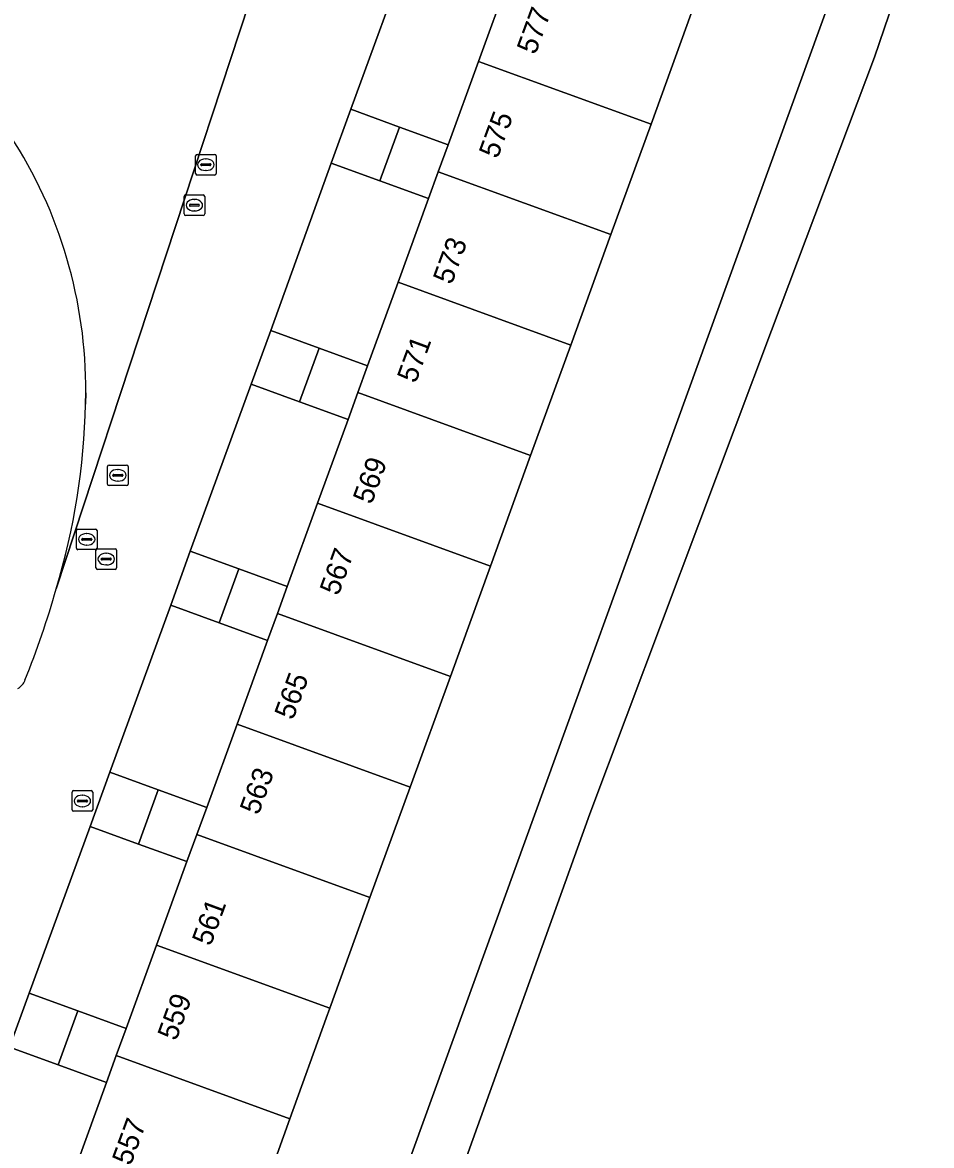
# Model space of a CAD drawing. Extents: x 155275 to 156265, y 382654 to 383635.
# Drawn here: x 155790.1 to 155834.1, y 383458.9 to 383513.4 of the extents above; entities that cross this region are included whole.
import ezdxf

# ---------------------------------------------------------------- set-up
doc = ezdxf.new("R2010")
doc.units = 0
for name, color, linetype in [('IMGEO_Brandkraan', 7, 'Continuous'), ('IMGEO_Erf', 7, 'Continuous'), ('IMGEO_Groenvoorziening', 7, 'Continuous'), ('IMGEO_Kolk', 7, 'Continuous'), ('IMGEO_Meer_plas_ven_vijver', 7, 'Continuous'), ('IMGEO_Oever', 7, 'Continuous'), ('IMGEO_Pand', 7, 'Continuous'), ('IMGEO_Pand_nummerreeks', 7, 'Continuous'), ('IMGEO_Rijbaan_lokaal_open', 7, 'Continuous'), ('IMGEO_Rioolput', 7, 'Continuous')]:
    doc.layers.add(name, color=color, linetype=linetype)

msp = doc.modelspace()

# ---------------------------------------------------------------- linework, layer by layer
at = {"layer": 'IMGEO_Brandkraan'}
for p, q in [((155792.473, 383475.2), (155792.473, 383476.052)), ((155792.548, 383476.126), (155793.4, 383476.126)), ((155792.961, 383475.906), (155792.986, 383475.906)), ((155793.474, 383476.052), (155793.474, 383475.2)), ((155792.732, 383475.62), (155792.732, 383475.632)), ((155793.17, 383475.583), (155792.772, 383475.583)), ((155792.775, 383475.669), (155793.173, 383475.669)), ((155792.984, 383475.346), (155792.959, 383475.346)), ((155793.216, 383475.632), (155793.216, 383475.62)), ((155793.4, 383475.126), (155792.548, 383475.126))]:
    msp.add_line(p, q, dxfattribs=at)
for points in [[(155792.473, 383475.2), (155792.473, 383476.052)], [(155792.548, 383476.126), (155793.4, 383476.126)], [(155793.474, 383476.052), (155793.474, 383475.2)], [(155793.4, 383475.126), (155792.548, 383475.126)]]:
    msp.add_lwpolyline(points, dxfattribs=at)
for centre, radius, start, end in [((155792.55, 383476.05), 0.0765, 91.552, 178.448), ((155792.55, 383476.05), 0.0765, 91.552, 178.448), ((155793.398, 383476.05), 0.0765, 1.552, 88.448), ((155793.398, 383476.05), 0.0765, 1.552, 88.448), ((155792.772, 383475.629), 0.0403, 85.8775, 175.7526), ((155792.769, 383475.619), 0.0366, 178.938, 274.7102), ((155793.173, 383475.626), 0.043, 264.8664, 352.4533), ((155793.177, 383475.631), 0.0386, 1.7309, 96.639), ((155792.55, 383475.202), 0.0765, 181.552, 268.448), ((155792.55, 383475.202), 0.0765, 181.552, 268.448), ((155793.398, 383475.202), 0.0765, 271.552, 358.448), ((155793.398, 383475.202), 0.0765, 271.552, 358.448)]:
    msp.add_arc(centre, radius, start, end, dxfattribs=at)
for centre, major_axis, ratio, start_param, end_param in [((155792.96, 383475.626), (-0.387, 0.002), 0.722429, 4.712389, 7.853982), ((155792.985, 383475.626), (-0.39, 0.002), 0.717154, 1.570796, 4.712389)]:
    msp.add_ellipse(centre, major_axis=major_axis, ratio=ratio, start_param=start_param, end_param=end_param, dxfattribs=at)
at = {"layer": 'IMGEO_Erf'}
for points in [[(155834.138, 383528.04), (155828.406, 383530.071), (155826.386, 383524.513), (155824.439, 383519.156), (155822.492, 383513.799), (155820.545, 383508.442), (155818.599, 383503.086), (155816.651, 383497.727), (155814.704, 383492.369), (155812.759, 383487.018), (155810.814, 383481.667), (155808.865, 383476.303), (155806.916, 383470.94), (155804.969, 383465.583), (155804.794, 383465.102), (155803.038, 383460.22), (155801.109, 383454.856), (155798.842, 383448.557), (155799.972, 383448.148), (155801.07, 383447.75), (155799.575, 383443.694), (155800.366, 383442.462), (155802.044, 383439.848), (155802.128, 383439.717)], [(155813.653, 383515.539), (155811.298, 383516.399), (155808.943, 383517.259), (155805.986, 383509.162), (155808.346, 383508.301), (155810.703, 383507.44), (155812.176, 383511.484)], [(155809.752, 383504.828), (155807.393, 383505.69), (155805.033, 383506.551), (155802.104, 383498.44), (155804.453, 383497.584), (155806.802, 383496.728), (155808.275, 383500.772)], [(155805.85, 383494.116), (155803.501, 383494.972), (155801.152, 383495.828), (155798.205, 383487.738), (155800.554, 383486.882), (155802.903, 383486.026), (155804.374, 383490.065)], [(155801.952, 383483.414), (155799.603, 383484.27), (155797.254, 383485.125), (155794.304, 383477.026), (155796.652, 383476.171), (155799.002, 383475.315), (155800.473, 383479.353)], [(155798.043, 383472.684), (155795.694, 383473.54), (155793.345, 383474.395), (155790.398, 383466.305), (155792.748, 383465.449), (155795.096, 383464.594), (155796.568, 383468.636)], [(155794.142, 383461.972), (155791.792, 383462.828), (155789.443, 383463.684), (155787.734, 383459.039), (155799.563, 383441.901), (155800.366, 383442.462), (155799.575, 383443.694), (155798.819, 383444.792), (155798.769, 383444.864), (155797.945, 383446.061), (155791.667, 383455.179), (155792.668, 383457.927)]]:
    msp.add_lwpolyline(points, close=True, dxfattribs=at)
at = {"layer": 'IMGEO_Groenvoorziening'}
msp.add_lwpolyline([(155793.126, 383494.87), (155793.131, 383495.053), (155793.134, 383495.237), (155793.136, 383495.42)], dxfattribs=at)
for centre, radius, start, end in [((155770.607, 383495.584), 22.53, 359.5837, 33.1018), ((155759.436, 383495.621), 33.699, 343.2583, 358.7228), ((155749.822, 383497.758), 43.526, 338.0455, 344.2098), ((155789.481, 383481.741), 0.756, 298.8989, 340.2247)]:
    msp.add_arc(centre, radius, start, end, dxfattribs=at)
at = {"layer": 'IMGEO_Kolk'}
for p, q in [((155798.459, 383506.048), (155798.459, 383506.9)), ((155798.534, 383506.974), (155799.386, 383506.974)), ((155799.46, 383506.9), (155799.46, 383506.048)), ((155798.718, 383506.468), (155798.718, 383506.48)), ((155799.156, 383506.431), (155798.758, 383506.431)), ((155798.761, 383506.517), (155799.159, 383506.517)), ((155798.947, 383506.754), (155798.972, 383506.754)), ((155799.202, 383506.48), (155799.202, 383506.468)), ((155799.386, 383505.974), (155798.534, 383505.974)), ((155798.97, 383506.194), (155798.945, 383506.194)), ((155792.684, 383487.884), (155792.684, 383488.736)), ((155792.759, 383488.81), (155793.611, 383488.81)), ((155792.986, 383488.353), (155793.384, 383488.353)), ((155793.172, 383488.59), (155793.197, 383488.59)), ((155793.685, 383488.736), (155793.685, 383487.884)), ((155793.611, 383487.81), (155792.759, 383487.81)), ((155792.943, 383488.304), (155792.943, 383488.316)), ((155793.381, 383488.267), (155792.983, 383488.267)), ((155793.195, 383488.03), (155793.17, 383488.03)), ((155793.427, 383488.316), (155793.427, 383488.304))]:
    msp.add_line(p, q, dxfattribs=at)
for points in [[(155798.459, 383506.048), (155798.459, 383506.9)], [(155798.534, 383506.974), (155799.386, 383506.974)], [(155799.46, 383506.9), (155799.46, 383506.048)], [(155799.386, 383505.974), (155798.534, 383505.974)], [(155792.684, 383487.884), (155792.684, 383488.736)], [(155792.759, 383488.81), (155793.611, 383488.81)], [(155793.685, 383488.736), (155793.685, 383487.884)], [(155793.611, 383487.81), (155792.759, 383487.81)]]:
    msp.add_lwpolyline(points, dxfattribs=at)
for centre, radius, start, end in [((155798.536, 383506.898), 0.0765, 91.552, 178.448), ((155798.536, 383506.898), 0.0765, 91.552, 178.448), ((155799.384, 383506.898), 0.0765, 1.552, 88.448), ((155799.384, 383506.898), 0.0765, 1.552, 88.448), ((155798.758, 383506.477), 0.0403, 85.8775, 175.7526), ((155798.755, 383506.467), 0.0366, 178.938, 274.7102), ((155799.159, 383506.474), 0.043, 264.8664, 352.4533), ((155799.163, 383506.479), 0.0386, 1.7309, 96.639), ((155798.536, 383506.05), 0.0765, 181.552, 268.448), ((155798.536, 383506.05), 0.0765, 181.552, 268.448), ((155799.384, 383506.05), 0.0765, 271.552, 358.448), ((155799.384, 383506.05), 0.0765, 271.552, 358.448), ((155792.761, 383488.734), 0.0765, 91.552, 178.448), ((155792.761, 383488.734), 0.0765, 91.552, 178.448), ((155792.983, 383488.313), 0.0403, 85.8775, 175.7526), ((155793.388, 383488.315), 0.0386, 1.7309, 96.639), ((155793.609, 383488.734), 0.0765, 1.552, 88.448), ((155793.609, 383488.734), 0.0765, 1.552, 88.448), ((155792.761, 383487.886), 0.0765, 181.552, 268.448), ((155792.761, 383487.886), 0.0765, 181.552, 268.448), ((155792.98, 383488.303), 0.0366, 178.938, 274.7102), ((155793.384, 383488.31), 0.043, 264.8664, 352.4533), ((155793.609, 383487.886), 0.0765, 271.552, 358.448), ((155793.609, 383487.886), 0.0765, 271.552, 358.448)]:
    msp.add_arc(centre, radius, start, end, dxfattribs=at)
for centre, major_axis, ratio, start_param, end_param in [((155798.946, 383506.474), (-0.387, 0.002), 0.722429, 4.712389, 7.853982), ((155798.971, 383506.474), (-0.39, 0.002), 0.717154, 1.570796, 4.712389), ((155793.171, 383488.31), (-0.387, 0.002), 0.722429, 4.712389, 7.853982), ((155793.196, 383488.31), (-0.39, 0.002), 0.717154, 1.570796, 4.712389)]:
    msp.add_ellipse(centre, major_axis=major_axis, ratio=ratio, start_param=start_param, end_param=end_param, dxfattribs=at)
at = {"layer": 'IMGEO_Meer_plas_ven_vijver'}
msp.add_lwpolyline([(155832.532, 383515.106), (155831.377, 383511.689), (155826.387, 383498.439), (155817.567, 383475.003), (155810.94, 383456.516)], dxfattribs=at)
at = {"layer": 'IMGEO_Oever'}
msp.add_lwpolyline([(155834.138, 383528.04), (155802.128, 383439.717), (155802.044, 383439.848), (155801.722, 383438.959), (155801.973, 383438.955), (155802.639, 383439.172), (155803.541, 383439.534), (155804.583, 383440.594), (155809.395, 383452.096), (155810.94, 383456.516), (155817.567, 383475.003), (155826.387, 383498.439), (155831.377, 383511.689), (155832.532, 383515.106)], dxfattribs=at)
at = {"layer": 'IMGEO_Pand'}
for points in [[(155822.492, 383513.799), (155814.129, 383516.845), (155813.653, 383515.539), (155812.176, 383511.484), (155820.545, 383508.442)], [(155820.545, 383508.442), (155812.176, 383511.484), (155810.703, 383507.44), (155810.228, 383506.134), (155818.599, 383503.086)], [(155808.346, 383508.301), (155805.986, 383509.162), (155805.033, 383506.551), (155807.393, 383505.69)], [(155810.703, 383507.44), (155808.346, 383508.301), (155807.393, 383505.69), (155809.752, 383504.828), (155810.228, 383506.134)], [(155818.599, 383503.086), (155810.228, 383506.134), (155809.752, 383504.828), (155808.275, 383500.772), (155816.651, 383497.727)], [(155816.651, 383497.727), (155808.275, 383500.772), (155806.802, 383496.728), (155806.326, 383495.422), (155814.704, 383492.369)], [(155804.453, 383497.584), (155802.104, 383498.44), (155801.152, 383495.828), (155803.501, 383494.972)], [(155806.802, 383496.728), (155804.453, 383497.584), (155803.501, 383494.972), (155805.85, 383494.116), (155806.326, 383495.422)], [(155814.704, 383492.369), (155806.326, 383495.422), (155805.85, 383494.116), (155804.374, 383490.065), (155812.759, 383487.018)], [(155812.759, 383487.018), (155804.374, 383490.065), (155802.903, 383486.026), (155802.428, 383484.72), (155810.814, 383481.667)], [(155800.554, 383486.882), (155798.205, 383487.738), (155797.254, 383485.125), (155799.603, 383484.27)], [(155802.903, 383486.026), (155800.554, 383486.882), (155799.603, 383484.27), (155801.952, 383483.414), (155802.428, 383484.72)], [(155810.814, 383481.667), (155802.428, 383484.72), (155801.952, 383483.414), (155800.473, 383479.353), (155808.865, 383476.303)], [(155808.865, 383476.303), (155800.473, 383479.353), (155799.002, 383475.315), (155798.523, 383474), (155806.916, 383470.94)], [(155796.652, 383476.171), (155794.304, 383477.026), (155793.345, 383474.395), (155795.694, 383473.54)], [(155799.002, 383475.315), (155796.652, 383476.171), (155795.694, 383473.54), (155798.043, 383472.684), (155798.523, 383474)], [(155806.916, 383470.94), (155798.523, 383474), (155798.043, 383472.684), (155796.568, 383468.636), (155804.969, 383465.583)], [(155804.969, 383465.583), (155796.568, 383468.636), (155795.096, 383464.594), (155794.619, 383463.283), (155803.038, 383460.22), (155804.794, 383465.102)], [(155792.748, 383465.449), (155790.398, 383466.305), (155789.443, 383463.684), (155791.792, 383462.828)], [(155795.096, 383464.594), (155792.748, 383465.449), (155791.792, 383462.828), (155794.142, 383461.972), (155794.619, 383463.283)], [(155803.038, 383460.22), (155794.619, 383463.283), (155794.142, 383461.972), (155792.668, 383457.927), (155801.109, 383454.856)]]:
    msp.add_lwpolyline(points, close=True, dxfattribs=at)
at = {"layer": 'IMGEO_Rijbaan_lokaal_open'}
for points in [[(155775.496, 383460.748), (155770.822, 383467.542), (155726.768, 383531.573), (155713.312, 383550.934), (155713.005, 383550.789), (155711.998, 383550.314), (155709.381, 383549.08), (155709.684, 383548.566), (155712.314, 383544.743), (155741.447, 383502.388), (155743.722, 383499.066), (155744.391, 383498.089), (155746.332, 383495.256), (155782.062, 383443.394), (155782.858, 383445.59), (155787.734, 383459.039), (155789.443, 383463.684), (155790.398, 383466.305), (155793.345, 383474.395), (155794.304, 383477.026)], [(155794.304, 383477.026), (155797.254, 383485.125), (155798.205, 383487.738), (155801.152, 383495.828), (155802.104, 383498.44), (155805.033, 383506.551), (155805.986, 383509.162), (155808.943, 383517.259), (155809.896, 383519.87), (155812.853, 383527.968), (155813.806, 383530.579), (155814.527, 383532.551), (155808.63, 383534.629)], [(155808.041, 383532.57), (155807.712, 383532.688), (155807.688, 383532.624), (155801.501, 383515.661), (155791.706, 383485.914)], [(155791.706, 383485.914), (155801.501, 383515.661)], [(155793.136, 383495.42), (155793.134, 383495.237), (155793.131, 383495.053), (155793.126, 383494.87)]]:
    msp.add_lwpolyline(points, dxfattribs=at)
for centre, radius, start, end in [((155770.607, 383495.584), 22.53, 359.5837, 33.1018), ((155759.436, 383495.621), 33.699, 343.2583, 358.7228), ((155749.822, 383497.758), 43.526, 338.0455, 344.2098), ((155789.481, 383481.741), 0.756, 298.8989, 340.2247)]:
    msp.add_arc(centre, radius, start, end, dxfattribs=at)
at = {"layer": 'IMGEO_Rioolput'}
for p, q in [((155797.901, 383504.084), (155797.901, 383504.936)), ((155797.976, 383505.01), (155798.828, 383505.01)), ((155798.389, 383504.79), (155798.414, 383504.79)), ((155798.902, 383504.936), (155798.902, 383504.084)), ((155798.16, 383504.504), (155798.16, 383504.516)), ((155798.598, 383504.467), (155798.2, 383504.467)), ((155798.203, 383504.553), (155798.601, 383504.553)), ((155798.412, 383504.23), (155798.387, 383504.23)), ((155798.644, 383504.516), (155798.644, 383504.504)), ((155798.828, 383504.01), (155797.976, 383504.01)), ((155794.191, 383490.988), (155794.191, 383491.84)), ((155794.266, 383491.914), (155795.118, 383491.914)), ((155794.679, 383491.694), (155794.704, 383491.694)), ((155795.192, 383491.84), (155795.192, 383490.988)), ((155794.45, 383491.408), (155794.45, 383491.42)), ((155794.888, 383491.371), (155794.49, 383491.371)), ((155794.493, 383491.457), (155794.891, 383491.457)), ((155794.702, 383491.134), (155794.677, 383491.134)), ((155794.934, 383491.42), (155794.934, 383491.408)), ((155795.118, 383490.914), (155794.266, 383490.914)), ((155793.704, 383487.853), (155794.556, 383487.853)), ((155793.629, 383486.927), (155793.629, 383487.779)), ((155793.888, 383487.347), (155793.888, 383487.359)), ((155794.326, 383487.31), (155793.928, 383487.31)), ((155793.931, 383487.396), (155794.329, 383487.396)), ((155794.117, 383487.633), (155794.142, 383487.633)), ((155794.372, 383487.359), (155794.372, 383487.347)), ((155794.63, 383487.779), (155794.63, 383486.927)), ((155794.556, 383486.853), (155793.704, 383486.853)), ((155794.14, 383487.073), (155794.115, 383487.073))]:
    msp.add_line(p, q, dxfattribs=at)
for points in [[(155797.901, 383504.084), (155797.901, 383504.936)], [(155797.976, 383505.01), (155798.828, 383505.01)], [(155798.902, 383504.936), (155798.902, 383504.084)], [(155798.828, 383504.01), (155797.976, 383504.01)], [(155794.191, 383490.988), (155794.191, 383491.84)], [(155794.266, 383491.914), (155795.118, 383491.914)], [(155795.192, 383491.84), (155795.192, 383490.988)], [(155795.118, 383490.914), (155794.266, 383490.914)], [(155793.704, 383487.853), (155794.556, 383487.853)], [(155793.629, 383486.927), (155793.629, 383487.779)], [(155794.63, 383487.779), (155794.63, 383486.927)], [(155794.556, 383486.853), (155793.704, 383486.853)]]:
    msp.add_lwpolyline(points, dxfattribs=at)
for centre, radius, start, end in [((155797.978, 383504.934), 0.0765, 91.552, 178.448), ((155797.978, 383504.934), 0.0765, 91.552, 178.448), ((155798.826, 383504.934), 0.0765, 1.552, 88.448), ((155798.826, 383504.934), 0.0765, 1.552, 88.448), ((155798.2, 383504.513), 0.0403, 85.8775, 175.7526), ((155798.197, 383504.503), 0.0366, 178.938, 274.7102), ((155798.601, 383504.51), 0.043, 264.8664, 352.4533), ((155798.605, 383504.515), 0.0386, 1.7309, 96.639), ((155797.978, 383504.086), 0.0765, 181.552, 268.448), ((155797.978, 383504.086), 0.0765, 181.552, 268.448), ((155798.826, 383504.086), 0.0765, 271.552, 358.448), ((155798.826, 383504.086), 0.0765, 271.552, 358.448), ((155794.268, 383491.838), 0.0765, 91.552, 178.448), ((155794.268, 383491.838), 0.0765, 91.552, 178.448), ((155795.116, 383491.838), 0.0765, 1.552, 88.448), ((155795.116, 383491.838), 0.0765, 1.552, 88.448), ((155794.49, 383491.417), 0.0403, 85.8775, 175.7526), ((155794.487, 383491.407), 0.0366, 178.938, 274.7102), ((155794.891, 383491.414), 0.043, 264.8664, 352.4533), ((155794.895, 383491.419), 0.0386, 1.7309, 96.639), ((155794.268, 383490.99), 0.0765, 181.552, 268.448), ((155794.268, 383490.99), 0.0765, 181.552, 268.448), ((155795.116, 383490.99), 0.0765, 271.552, 358.448), ((155795.116, 383490.99), 0.0765, 271.552, 358.448), ((155793.706, 383487.777), 0.0765, 91.552, 178.448), ((155793.706, 383487.777), 0.0765, 91.552, 178.448), ((155794.554, 383487.777), 0.0765, 1.552, 88.448), ((155794.554, 383487.777), 0.0765, 1.552, 88.448), ((155793.928, 383487.356), 0.0403, 85.8775, 175.7526), ((155793.925, 383487.346), 0.0366, 178.938, 274.7102), ((155794.329, 383487.353), 0.043, 264.8664, 352.4533), ((155794.333, 383487.358), 0.0386, 1.7309, 96.639), ((155793.706, 383486.929), 0.0765, 181.552, 268.448), ((155793.706, 383486.929), 0.0765, 181.552, 268.448), ((155794.554, 383486.929), 0.0765, 271.552, 358.448), ((155794.554, 383486.929), 0.0765, 271.552, 358.448)]:
    msp.add_arc(centre, radius, start, end, dxfattribs=at)
for centre, major_axis, ratio, start_param, end_param in [((155798.388, 383504.51), (-0.387, 0.002), 0.722429, 4.712389, 7.853982), ((155798.413, 383504.51), (-0.39, 0.002), 0.717154, 1.570796, 4.712389), ((155794.678, 383491.414), (-0.387, 0.002), 0.722429, 4.712389, 7.853982), ((155794.703, 383491.414), (-0.39, 0.002), 0.717154, 1.570796, 4.712389), ((155794.116, 383487.353), (-0.387, 0.002), 0.722429, 4.712389, 7.853982), ((155794.141, 383487.353), (-0.39, 0.002), 0.717154, 1.570796, 4.712389)]:
    msp.add_ellipse(centre, major_axis=major_axis, ratio=ratio, start_param=start_param, end_param=end_param, dxfattribs=at)

# ---------------------------------------------------------------- texts
at = {"layer": 'IMGEO_Pand_nummerreeks'}
for s, rotation, p in [('577', 69.7863, (155814.936, 383511.769)), ('575', 69.7863, (155813.099, 383506.725)), ('573', 69.792, (155810.875, 383500.619)), ('571', 69.7863, (155809.133, 383495.836)), ('569', 69.7805, (155806.992, 383489.961)), ('567', 69.792, (155805.381, 383485.536)), ('565', 69.792, (155803.187, 383479.512)), ('563', 69.7863, (155801.508, 383474.903)), ('561', 69.7805, (155799.192, 383468.549)), ('559', 69.792, (155797.519, 383463.955)), ('557', 69.7805, (155795.316, 383457.907))]:
    msp.add_text(s, height=1, rotation=rotation, dxfattribs=at).set_placement(p)

doc.saveas('drawing.dxf')
